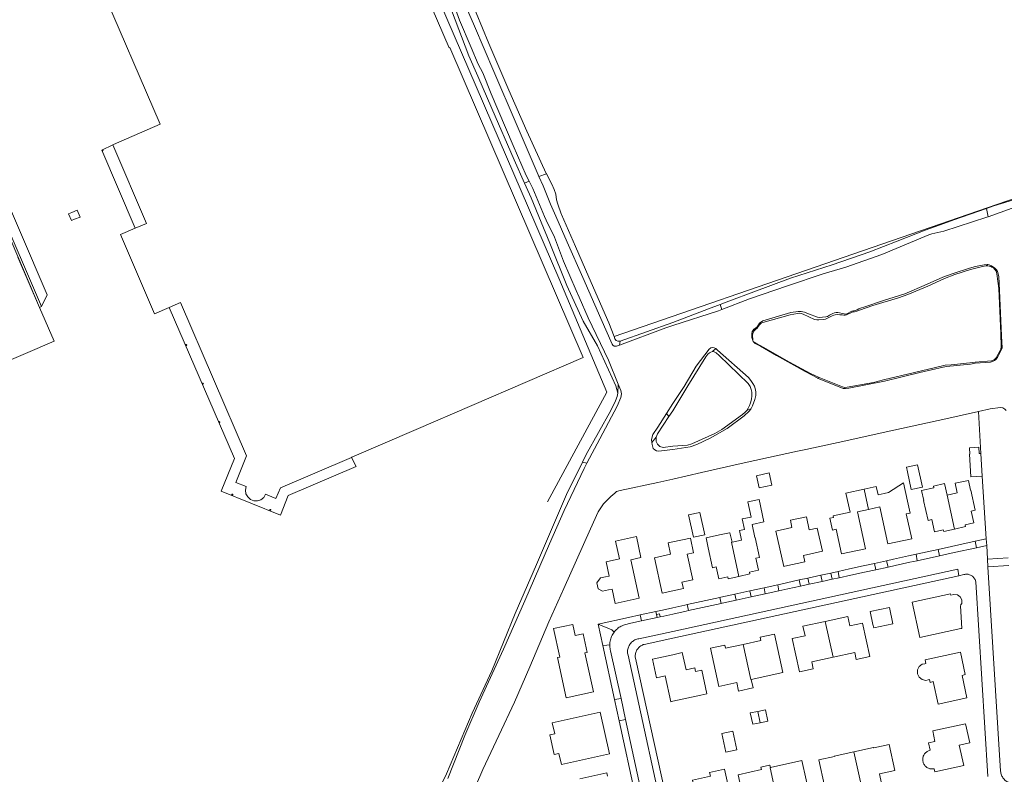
# Model space of a CAD drawing. Header units: metres. Extents: x 89888 to 94270, y 464165 to 468904.
# Tile 357 of 369: x 92801 to 93101, y 468208 to 468438. Entities that reach past the tile are written whole.
import ezdxf

# ---------------------------------------------------------------- set-up
doc = ezdxf.new("R2010")
doc.units = ezdxf.units.M
for name, color, linetype, lineweight in [('B_BEBOUWINGSGRENS_0', 251, 'CONTINUOUS', 13), ('B_LUIFEL_1', 251, 'CONTINUOUS', 13), ('B_OPSTAL_0', 251, 'CONTINUOUS', 13), ('B_TUSSENMUUR_0', 251, 'CONTINUOUS', 13), ('G_GRENS_ALGEMEEN_0', 251, 'CONTINUOUS', 13), ('T_CULTUURGRENS_0', 251, 'CONTINUOUS', 13), ('T_HEK_0', 251, 'CONTINUOUS', 13), ('T_HEK_LIJN_0', 251, 'CONTINUOUS', 13), ('V_WEGGRENS_0', 251, 'CONTINUOUS', 13), ('W_WALBESCHERMING_LIJN_0', 251, 'CONTINUOUS', 13), ('W_WATERGRENS_0', 251, 'CONTINUOUS', 13)]:
    doc.layers.add(name, color=color, linetype=linetype, lineweight=lineweight)

msp = doc.modelspace()

# ---------------------------------------------------------------- linework, layer by layer
at = {"layer": 'B_BEBOUWINGSGRENS_0'}
for p, q in [((93093.99, 468305.56), (93094.4, 468298.59)), ((92880.24, 468295.08), (92901.94, 468304.35)), ((92975.81, 468232.74), (92973.21, 468244.66)), ((93025.93, 468226.81), (93023.65, 468226.33)), ((93078.07, 468217.23), (93078.56, 468214.97)), ((93039.43, 468211.78), (93029.78, 468209.66))]:
    msp.add_line(p, q, dxfattribs=at)
for points in [[(92931.76, 468429.31), (92917.81, 468461.68)], [(92824.95, 468449.29), (92843.54, 468406.04), (92829.35, 468399.87), (92829.37, 468399.84), (92829.12, 468399.72)], [(92901.94, 468304.35), (92902.01, 468304.38), (92921.71, 468312.84), (92972.68, 468334.78), (92931.98, 468429.41), (92931.76, 468429.31)], [(92829.12, 468399.72), (92839.38, 468375.77), (92835.96, 468374.26)], [(92825.94, 468398.19), (92825.84, 468398.12), (92825.83, 468398), (92825.91, 468397.91), (92826.03, 468397.91), (92826.11, 468398), (92826.12, 468398.06), (92826.1, 468398.12), (92826.05, 468398.16), (92826, 468398.19), (92825.94, 468398.19)], [(92835.96, 468374.26), (92831.51, 468372.33), (92841.87, 468348.2), (92846.36, 468350.14)], [(92846.36, 468350.14), (92849.78, 468351.62), (92869.9, 468304.81), (92866.66, 468296.7), (92869.82, 468295.43), (92869.59, 468294.35), (92869.75, 468293.25), (92870.27, 468292.27), (92871.1, 468291.53), (92872.13, 468291.11), (92873.24, 468291.08), (92874.3, 468291.43), (92875.17, 468292.12), (92875.75, 468293.07), (92878.9, 468291.81), (92880.24, 468295.08)], [(92851.48, 468338.76), (92851.39, 468338.69), (92851.37, 468338.57), (92851.46, 468338.48), (92851.58, 468338.48), (92851.66, 468338.57), (92851.66, 468338.63), (92851.65, 468338.69), (92851.6, 468338.73), (92851.55, 468338.76), (92851.48, 468338.76)], [(92856.56, 468327), (92856.46, 468326.93), (92856.44, 468326.81), (92856.52, 468326.72), (92856.64, 468326.72), (92856.73, 468326.81), (92856.74, 468326.87), (92856.72, 468326.93), (92856.68, 468326.97), (92856.62, 468327), (92856.56, 468327)], [(92861.62, 468315.25), (92861.51, 468315.19), (92861.49, 468315.07), (92861.57, 468314.97), (92861.68, 468314.96), (92861.77, 468315.04), (92861.79, 468315.1), (92861.77, 468315.16), (92861.74, 468315.21), (92861.68, 468315.24), (92861.62, 468315.25)], [(93094.4, 468298.59), (93090.92, 468298.39), (93090.51, 468305.33), (93090.66, 468305.34), (93090.56, 468307.28), (93093.38, 468307.48), (93093.49, 468305.53), (93093.99, 468305.56)], [(93030.22, 468295.89), (93029.38, 468299.63), (93025.52, 468298.76), (93026.37, 468295.02), (93030.22, 468295.89)], [(93074.71, 468302.11), (93071.29, 468301.37), (93071.59, 468299.93), (93072.74, 468294.5), (93076.16, 468295.22), (93074.71, 468302.11)], [(93059.75, 468288.47), (93063.14, 468289.21), (93065.59, 468277.94), (93072.93, 468279.53), (93071.19, 468287.07), (93072.42, 468287.35), (93071.64, 468290.97), (93070.44, 468296.57), (93065.86, 468293.62), (93064.49, 468293.32), (93062.64, 468292.91), (93062.08, 468295.47), (93058.39, 468294.66)], [(93083.73, 468292.83), (93082.96, 468296.34), (93079.54, 468295.59), (93079.67, 468295.01), (93075.95, 468294.2), (93076.6, 468291.17), (93076.55, 468291.16), (93077.89, 468285.07), (93079.07, 468285.35), (93079.89, 468281.66), (93082.54, 468282.23), (93082.68, 468281.7), (93086, 468282.48)], [(93086, 468282.48), (93089.32, 468283.2), (93089.21, 468283.73), (93091.89, 468284.32), (93091.1, 468287.96), (93092.27, 468288.22), (93090.95, 468294.3), (93090.9, 468294.29), (93090.24, 468297.32), (93086.18, 468296.43), (93086.81, 468293.5), (93083.73, 468292.83)], [(93058.39, 468294.66), (93052.85, 468293.45), (93054.13, 468287.59), (93048.93, 468286.46), (93049.02, 468286.04), (93047.9, 468285.79), (93048.7, 468282.17), (93049.82, 468282.41), (93051.47, 468274.88), (93058.82, 468276.45), (93056.36, 468287.73), (93059.75, 468288.47)], [(92865.59, 468293.13), (92865.48, 468293.07), (92865.46, 468292.95), (92865.53, 468292.85), (92865.65, 468292.84), (92865.74, 468292.92), (92865.75, 468292.98), (92865.74, 468293.04), (92865.71, 468293.09), (92865.65, 468293.12), (92865.59, 468293.13)], [(93020.2, 468268.03), (93023.52, 468268.77), (93023.39, 468269.32), (93026.11, 468269.92), (93025.31, 468273.55), (93026.48, 468273.81), (93025.13, 468279.89), (93025.08, 468279.88), (93024.21, 468283.89), (93027.82, 468284.67), (93026.33, 468291.51), (93022.89, 468290.77), (93023.9, 468286.13), (93021.22, 468285.54), (93021.93, 468282.37), (93020.37, 468282.03), (93021.01, 468279.1), (93018.11, 468278.47)], [(92877.24, 468288.48), (92877.12, 468288.47), (92877.05, 468288.38), (92877.07, 468288.26), (92877.17, 468288.19), (92877.29, 468288.23), (92877.33, 468288.28), (92877.34, 468288.34), (92877.33, 468288.4), (92877.3, 468288.45), (92877.24, 468288.48)], [(93009.74, 468280.74), (93008.24, 468287.57), (93004.81, 468286.83), (93006.32, 468280), (93009.74, 468280.74)], [(93031.49, 468281.83), (93033.88, 468271.04), (93034.23, 468271.13), (93040.32, 468272.46), (93039.88, 468274.41), (93045.65, 468275.67), (93044.11, 468282.74), (93041.65, 468282.2), (93040.76, 468286.22), (93035.88, 468285.14), (93036.38, 468282.91), (93031.49, 468281.83)], [(93018.11, 468278.47), (93017.46, 468281.35), (93017.3, 468281.32), (93014.22, 468280.69), (93010.14, 468279.79), (93010.81, 468276.77), (93010.76, 468276.76), (93012.1, 468270.67), (93013.27, 468270.92), (93014.07, 468267.28), (93016.8, 468267.87), (93016.91, 468267.3), (93020.2, 468268.03)], [(92979.49, 468267.89), (92977.92, 468267.57), (92976.87, 468266.03), (92977.22, 468264.18), (92978.6, 468263.48), (92980.36, 468263.88), (92981.47, 468264.12), (92982.42, 468259.75), (92989.74, 468261.37), (92987.17, 468273.09), (92990.3, 468273.78), (92988.91, 468280.18), (92982.55, 468278.79), (92983.74, 468273.4), (92979.63, 468272.5), (92980.59, 468268.13), (92979.49, 468267.89)], [(93000, 468278.54), (92998.55, 468278.22), (92999.32, 468274.76), (92994.42, 468273.69), (92996.76, 468262.93), (93000, 468263.64), (93003.22, 468264.34), (93002.79, 468266.29), (93006.11, 468267.02), (93004.4, 468274.83), (93006.36, 468275.26), (93005.38, 468279.73), (93000, 468278.54)], [(93088.23, 468260.82), (93087.74, 468261.79), (93086.84, 468262.41), (93085.75, 468262.47), (93084.87, 468262.28), (93084.79, 468262.68), (93073.06, 468260.13), (93075.39, 468249.37), (93087.87, 468252.07)], [(93087.87, 468252.07), (93088.18, 468252.09), (93087.84, 468259.08), (93087.92, 468259.23), (93087.85, 468259.27), (93088.17, 468259.72), (93088.23, 468260.82)], [(93066.1, 468258.56), (93060.25, 468257.28), (93061.09, 468253.34), (93061.31, 468252.28), (93067.18, 468253.55), (93066.1, 468258.56)], [(93046.55, 468254.28), (93039.71, 468252.79), (93040.35, 468249.9), (93036.44, 468249.04), (93038.67, 468238.88), (93042.87, 468239.8), (93042.4, 468241.96), (93048.94, 468243.4)], [(93048.94, 468243.4), (93055.51, 468244.84), (93055.98, 468242.68), (93060.17, 468243.6), (93057.93, 468253.74), (93054.03, 468252.88), (93053.39, 468255.77), (93046.55, 468254.28)], [(92973.21, 468244.66), (92973.89, 468244.8), (92972.66, 468250.48), (92970.22, 468249.95), (92969.48, 468253.37), (92963.61, 468252.1), (92965.51, 468243.4), (92964.82, 468243.25), (92967.51, 468230.93), (92975.81, 468232.74)], [(93023.93, 468236.56), (93033.6, 468238.68), (93031.04, 468250.4), (93026.7, 468249.45), (93026.91, 468248.47), (93021.48, 468247.28)], [(93021.48, 468247.28), (93016.05, 468246.09), (93015.84, 468247.07), (93011.5, 468246.12), (93014.06, 468234.4), (93019.57, 468235.6), (93020.09, 468233.03)], [(93006.93, 468238.98), (93006.69, 468240.07), (93004.05, 468239.49), (93002.89, 468244.77), (93000, 468244.13), (92993.81, 468242.77), (92995.05, 468237.1), (92997.7, 468237.68), (92999.44, 468229.78), (93000, 468229.9), (93008.51, 468231.77), (93010.38, 468232.2)], [(93079.45, 468235.89), (93080.95, 468229.05), (93089.75, 468230.96), (93088.26, 468237.81), (93089.25, 468238.03), (93087.76, 468244.86), (93077.01, 468242.52), (93077.24, 468241.44)], [(93010.38, 468232.2), (93008.86, 468239.41), (93006.93, 468238.98)], [(93077.24, 468241.44), (93076.87, 468241.37), (93076.12, 468241.21), (93075.21, 468240.47), (93074.73, 468239.55), (93074.73, 468238.23), (93075.23, 468237.29), (93076.09, 468236.54), (93077.26, 468236.29), (93077.93, 468236.42), (93078.3, 468236.6), (93078.5, 468235.68), (93079.45, 468235.89)], [(93020.09, 468233.03), (93024.38, 468233.98), (93024.52, 468234.01), (93023.93, 468236.56)], [(93026.68, 468223.37), (93029.04, 468223.88), (93028.3, 468227.32), (93025.93, 468226.81)], [(92980.68, 468213.82), (92977.88, 468226.54), (92963.23, 468223.34), (92963.97, 468219.97), (92962.5, 468219.65), (92963.81, 468213.65), (92965.27, 468213.97), (92966.01, 468210.6), (92980.68, 468213.82)], [(93023.65, 468226.33), (93024.39, 468222.88), (93026.68, 468223.37)], [(93078.56, 468214.97), (93078.31, 468214.9), (93078.06, 468214.81), (93077.82, 468214.7), (93077.6, 468214.57), (93077.38, 468214.42), (93077.19, 468214.26), (93077, 468214.07), (93076.84, 468213.87), (93076.69, 468213.65), (93076.57, 468213.42), (93076.46, 468213.19), (93076.38, 468212.94), (93076.31, 468212.69), (93076.27, 468212.43), (93076.26, 468212.17), (93076.27, 468211.91), (93076.3, 468211.65), (93076.36, 468211.4), (93076.43, 468211.15), (93076.53, 468210.91), (93076.65, 468210.67), (93076.8, 468210.46), (93076.96, 468210.25), (93077.14, 468210.06), (93077.33, 468209.89), (93077.54, 468209.73), (93077.76, 468209.6), (93078, 468209.48), (93078.24, 468209.39), (93078.49, 468209.32), (93078.75, 468209.27), (93079.01, 468209.24), (93079.27, 468209.24), (93079.53, 468209.27), (93079.78, 468209.31), (93079.98, 468208.41), (93088.77, 468210.33), (93087.42, 468216.49), (93090.65, 468217.2), (93089.37, 468223.06), (93079.31, 468220.87), (93080.01, 468217.65), (93078.07, 468217.23)], [(93018.36, 468220.74), (93015.01, 468220.03), (93016.2, 468214.41), (93019.54, 468215.12), (93018.36, 468220.74)], [(93057.68, 468203.51), (93063.7, 468204.82), (93063.05, 468207.76), (93067.74, 468208.79), (93066, 468216.7), (93061.32, 468215.67), (93061.3, 468215.77), (93055.29, 468214.44)], [(93055.29, 468214.44), (93049.28, 468213.12), (93049.3, 468213.02), (93044.62, 468212)], [(93015.8, 468209.2), (93011.2, 468208.21), (93011.48, 468207), (93006.04, 468205.83), (93006.74, 468202.61), (93002.83, 468201.76), (93004.93, 468191.99), (93012.27, 468193.58), (93010.83, 468200.21), (93013.47, 468200.78)], [(93013.47, 468200.78), (93013.55, 468200.47), (93017.52, 468201.35), (93015.8, 468209.2)], [(93029.78, 468209.66), (93029.6, 468210.44), (93029.5, 468210.42), (93026.86, 468209.84), (93027.03, 468209.05), (93019.91, 468207.49), (93022.46, 468195.79), (93029.77, 468197.4), (93028.66, 468202.48), (93031.11, 468203.01)], [(93031.11, 468203.01), (93033.55, 468203.55), (93034.67, 468198.47), (93041.99, 468200.07), (93039.43, 468211.78)], [(93044.62, 468212), (93046.34, 468204.1), (93051.03, 468205.13), (93051.67, 468202.2), (93057.68, 468203.51)], [(92980.11, 468207.05), (92979.89, 468208.03), (92971.59, 468206.22)]]:
    msp.add_lwpolyline(points, dxfattribs=at)
at = {"layer": 'B_LUIFEL_1'}
for points in [[(92829.12, 468399.72), (92825.73, 468398.13), (92835.96, 468374.26)], [(92846.36, 468350.14), (92866.22, 468304.03), (92862.2, 468293.99)], [(92862.2, 468293.99), (92880.25, 468286.73), (92882.64, 468292.68), (92903.36, 468301.59), (92901.94, 468304.35)], [(92901.94, 468304.35), (92901.94, 468304.35), (92880.24, 468295.08)]]:
    msp.add_lwpolyline(points, dxfattribs=at)
at = {"layer": 'B_OPSTAL_0'}
msp.add_lwpolyline([(92817.46, 468377.06), (92819.15, 468377.71), (92818.25, 468379.84), (92816.63, 468379.08), (92815.64, 468378.72), (92816.53, 468376.63), (92817.46, 468377.06)], dxfattribs=at)
at = {"layer": 'B_TUSSENMUUR_0'}
for p, q in [((93058.39, 468294.66), (93059.75, 468288.47)), ((93083.73, 468292.83), (93086, 468282.48)), ((93046.55, 468254.28), (93048.94, 468243.4)), ((93026.68, 468223.37), (93025.93, 468226.81)), ((93055.29, 468214.44), (93057.68, 468203.51))]:
    msp.add_line(p, q, dxfattribs=at)
for points in [[(93018.11, 468278.47), (93017.93, 468278.43), (93020.2, 468268.03)], [(93023.93, 468236.56), (93023.82, 468236.54), (93021.48, 468247.28)], [(93031.11, 468203.01), (93029.67, 468209.64), (93029.78, 468209.66)]]:
    msp.add_lwpolyline(points, dxfattribs=at)
at = {"layer": 'G_GRENS_ALGEMEEN_0'}
for points in [[(92913.1, 468487.84), (92914.35, 468486.2), (92920.65, 468477.69), (92924.88, 468471.94), (92926.25, 468469.97), (92929.74, 468463.74), (92934.07, 468454.05), (92939.99, 468440.02), (92943.88, 468430.71)], [(92943.88, 468430.71), (92950.01, 468416.45), (92955.51, 468403.93), (92961.41, 468391.04), (92961.47, 468390.91)], [(92961.47, 468390.91), (92963.06, 468387.74), (92963.8, 468386.14), (92964.26, 468384.64), (92964.55, 468383), (92964.88, 468381.59), (92965.98, 468378.66), (92966.04, 468378.49), (92970.28, 468368.66)], [(92970.28, 468368.66), (92974.35, 468359.34), (92980.44, 468345.44), (92982.11, 468341.21)]]:
    msp.add_lwpolyline(points, dxfattribs=at)
at = {"layer": 'T_CULTUURGRENS_0'}
for p, q in [((92959.15, 468390.04), (92961.47, 468390.91)), ((92956.18, 468388.66), (92954.79, 468388.03)), ((93095.72, 468380.33), (93096.21, 468377.77)), ((93096.1, 468363.18), (93095.61, 468362.83)), ((93010.88, 468349.69), (93014.5, 468351.02)), ((93014.5, 468351.02), (93014.98, 468349.51)), ((92806.77, 468350.14), (92807.32, 468350.38)), ((93025.71, 468343.83), (93024.51, 468343.18)), ((92983.94, 468339.78), (92983.77, 468338.64)), ((93013.11, 468337.58), (93012.16, 468336.62)), ((93100.33, 468337.28), (93100.26, 468338.18)), ((92983.21, 468323.95), (92983.35, 468326.72)), ((93044.23, 468328.51), (93044.65, 468328.71)), ((92998.12, 468317.78), (92998.82, 468316.81)), ((93022.58, 468318.67), (93023, 468319.37)), ((93022.58, 468318.67), (93023.89, 468319.26)), ((93093.99, 468305.56), (93093.25, 468318.36)), ((92993.58, 468308.93), (92994.97, 468310.5)), ((92972.44, 468302.86), (92973.78, 468302.59))]:
    msp.add_line(p, q, dxfattribs=at)
for points in [[(92954.79, 468388.03), (92951.62, 468395.18), (92944.83, 468410.85), (92940.55, 468420.72), (92937.73, 468426.94), (92932.49, 468440.81), (92928.08, 468451.23), (92922.76, 468463.16), (92922.02, 468464.58), (92920.04, 468467.52), (92912.89, 468476.67), (92904.51, 468487.44), (92902.95, 468489.01), (92901.98, 468490.35), (92895.3, 468500.4), (92894.72, 468500.87), (92894.14, 468501.11)], [(93095.72, 468380.33), (93097.96, 468381.1), (93108.39, 468384.23), (93119.41, 468388.05), (93131.2, 468392.53), (93141.18, 468395.9), (93148.24, 468398.29), (93155.3, 468400.61), (93164.97, 468403.88), (93165.48, 468404), (93165.8, 468403.95), (93165.99, 468403.86), (93166.15, 468403.54), (93166.05, 468401.56)], [(92983.21, 468323.95), (92982.65, 468326.18), (92977.03, 468338.35), (92972.7, 468345.88), (92967.68, 468356.76), (92962.47, 468369.73), (92959.81, 468376.18), (92956.77, 468383.57), (92954.79, 468388.03)], [(93014.5, 468351.02), (93017.09, 468351.99), (93024.71, 468354.85), (93035.97, 468359.07), (93048.64, 468363.11), (93060.13, 468367.1), (93068.46, 468370.33), (93076.97, 468373.69), (93082.69, 468375.74), (93085.77, 468376.86), (93095.72, 468380.33)], [(93095.61, 468362.83), (93095.05, 468362.71), (93093.68, 468362.39), (93090.85, 468361.68), (93086.12, 468360.18), (93082.97, 468358.98), (93077.84, 468356.64), (93071.71, 468354.02), (93068.92, 468353.09), (93061.07, 468350.66), (93056.94, 468349.26), (93056.12, 468348.93), (93055.42, 468348.78), (93054.99, 468348.73), (93054.52, 468348.6), (93053, 468347.89), (93052.57, 468347.75), (93052.16, 468347.71), (93051.64, 468347.81), (93051.02, 468347.9), (93050.2, 468347.93), (93049.54, 468347.9), (93049.1, 468347.76), (93048.61, 468347.59), (93047.2, 468346.79), (93046.57, 468346.57), (93045.9, 468346.38), (93044.56, 468346.29), (93043.98, 468346.28), (93043.23, 468346.4), (93039.81, 468348.02), (93039.14, 468348.27), (93038.61, 468348.34), (93038.07, 468348.3), (93035.84, 468347.84), (93027.46, 468345.51), (93027.01, 468345.32), (93026.42, 468344.81), (93026.09, 468344.3), (93025.71, 468343.83)], [(93100.26, 468338.18), (93100.06, 468342.2), (93099.47, 468355.85), (93098.9, 468360.38), (93098.64, 468361.14), (93098.27, 468361.7), (93097.84, 468362.16), (93097.41, 468362.44), (93097.03, 468362.6), (93096.55, 468362.74), (93096.07, 468362.81), (93095.61, 468362.83)], [(92983.94, 468339.78), (93000, 468345.49), (93010.88, 468349.69)], [(93025.71, 468343.83), (93025.26, 468343.34), (93024.8, 468343), (93024.58, 468342.6), (93024.4, 468342.08), (93024.33, 468341.7), (93024.43, 468340.12), (93024.58, 468339.71)], [(92982.11, 468341.21), (92982.36, 468340.57), (92982.72, 468340.02), (92983.26, 468339.83), (92983.94, 468339.78)], [(93024.58, 468339.71), (93024.81, 468339.49), (93025.35, 468339.16), (93027.8, 468337.86), (93035.59, 468333.42), (93042, 468329.97), (93044.65, 468328.71)], [(93012.16, 468336.62), (93011.6, 468336.46), (93011.19, 468336.25), (93010.71, 468335.82), (93010.09, 468335.06)], [(93023, 468319.37), (93023.38, 468320.19), (93023.69, 468321.04), (93023.99, 468322.16), (93024.13, 468323.1), (93024.12, 468324.2), (93023.94, 468325.04), (93023.63, 468325.99), (93023.02, 468326.86), (93014.15, 468335.47), (93013.27, 468336.22), (93012.63, 468336.57), (93012.16, 468336.62)], [(93044.65, 468328.71), (93051.76, 468325.87), (93052.53, 468325.69), (93053.26, 468325.74), (93061.21, 468327.22), (93064.34, 468327.97), (93073.76, 468330.27), (93082.31, 468332.28), (93083.17, 468332.44), (93084.98, 468332.57), (93091.6, 468333.3), (93092.3, 468333.41), (93097.3, 468333.8), (93098.2, 468334.19), (93098.67, 468334.69), (93099.95, 468336.92), (93100.12, 468337.42), (93100.26, 468338.18)], [(93010.09, 468335.06), (93004.59, 468326.16), (93000, 468318.56), (92998.82, 468316.81)], [(92972.44, 468302.86), (92973.61, 468305.25), (92981.14, 468318.68), (92982.5, 468321.6), (92983.06, 468322.96), (92983.21, 468323.95)], [(92994.97, 468310.5), (92994.95, 468309.23), (92995.3, 468308.37), (92996.07, 468307.63), (92997.1, 468307.39), (93000, 468307.72), (93004.52, 468308.12), (93005.86, 468308.49), (93012.88, 468311.64), (93014.94, 468312.82), (93021.32, 468317.46), (93022.05, 468318.1), (93022.58, 468318.67)], [(92998.82, 468316.81), (92995.31, 468311.58), (92994.97, 468310.5)], [(92924.71, 468195.28), (92930.92, 468207.78), (92938.79, 468226.32), (92944.82, 468239.23), (92951.86, 468256.65), (92958.37, 468271.64), (92967.6, 468292.97), (92972.44, 468302.86)]]:
    msp.add_lwpolyline(points, dxfattribs=at)
at = {"layer": 'T_HEK_0'}
msp.add_lwpolyline([(92776.17, 468324.76), (92811.21, 468339.79), (92806.77, 468350.14)], dxfattribs=at)
at = {"layer": 'T_HEK_LIJN_0'}
for points in [[(92961.73, 468290.73), (92979.9, 468324.3), (92965.25, 468359), (92919.57, 468465.05), (92904.66, 468484)], [(92806.77, 468350.14), (92794.92, 468377.85), (92794.83, 468377.81)]]:
    msp.add_lwpolyline(points, dxfattribs=at)
at = {"layer": 'V_WEGGRENS_0'}
for p, q in [((92777.19, 468420.45), (92807.32, 468350.38)), ((93095.67, 468279.47), (93094.4, 468298.59)), ((93092.29, 468278.73), (93080.97, 468276.24)), ((93095.67, 468279.47), (93092.29, 468278.73)), ((93092.29, 468278.73), (93092.65, 468276.74)), ((93095.79, 468277.42), (93095.67, 468279.47)), ((93080.97, 468276.24), (93074.23, 468274.76)), ((93081.36, 468274.3), (93080.97, 468276.24)), ((93081.36, 468274.3), (93085.91, 468275.3)), ((93085.91, 468275.3), (93092.65, 468276.74)), ((93092.65, 468276.74), (93095.79, 468277.42)), ((93096.05, 468273.32), (93095.79, 468277.42)), ((93065.27, 468272.79), (93061.54, 468271.97)), ((93065.69, 468270.88), (93065.27, 468272.79)), ((93074.23, 468274.76), (93074.57, 468272.82)), ((93074.57, 468272.82), (93081.36, 468274.3)), ((93102.37, 468273.69), (93096.05, 468273.32)), ((93096.05, 468273.32), (93096.19, 468270.95)), ((93048.23, 468269.04), (93050.45, 468269.53)), ((93050.45, 468269.53), (93050.82, 468267.62)), ((93061.54, 468271.97), (93061.96, 468270.06)), ((93061.96, 468270.06), (93065.69, 468270.88)), ((93087.03, 468270.25), (93087.32, 468268.23)), ((93096.19, 468270.95), (93102.52, 468271.35)), ((93100.05, 468208.53), (93096.19, 468270.95)), ((93041.24, 468267.51), (93038.58, 468266.92)), ((93038.58, 468266.92), (93039, 468265.04)), ((93045.18, 468268.38), (93041.24, 468267.51)), ((93041.24, 468267.51), (93041.65, 468265.62)), ((93041.65, 468265.62), (93045.6, 468266.48)), ((93048.23, 468269.04), (93045.18, 468268.38)), ((93045.6, 468266.48), (93045.18, 468268.38)), ((93045.6, 468266.48), (93048.66, 468267.15)), ((93048.66, 468267.15), (93048.23, 468269.04)), ((93050.82, 468267.62), (93048.66, 468267.15)), ((93092.47, 468266.4), (93096.13, 468206.93)), ((93023.54, 468263.62), (93018.97, 468262.62)), ((93027.84, 468264.57), (93023.54, 468263.62)), ((93023.54, 468263.62), (93023.93, 468261.75)), ((93032.05, 468265.49), (93027.84, 468264.57)), ((93027.84, 468264.57), (93028.23, 468262.69)), ((93028.23, 468262.69), (93032.39, 468263.59)), ((93032.39, 468263.59), (93032.05, 468265.49)), ((93039, 468265.04), (93041.65, 468265.62)), ((93014.39, 468261.61), (93004.42, 468259.42)), ((93014.75, 468259.74), (93014.39, 468261.61)), ((93018.97, 468262.62), (93019.37, 468260.75)), ((93019.37, 468260.75), (93023.93, 468261.75)), ((93023.93, 468261.75), (93028.23, 468262.69)), ((92994.81, 468257.31), (92990.04, 468256.26)), ((92994.81, 468257.31), (92995.02, 468256.43)), ((93004.42, 468259.42), (93004.83, 468257.57)), ((93004.83, 468257.57), (93014.75, 468259.74)), ((92990.45, 468254.42), (92990.04, 468256.26)), ((92990.45, 468254.42), (92995.19, 468255.46)), ((92995.02, 468256.43), (92995.94, 468256.64)), ((92995.19, 468255.46), (92995.02, 468256.43)), ((92996.15, 468255.67), (92995.19, 468255.46)), ((92995.94, 468256.64), (92996.15, 468255.67)), ((92977.27, 468253.45), (92978.69, 468246.9)), ((92978.69, 468246.9), (92982.25, 468230.44)), ((92984.2, 468230.79), (92982.25, 468230.44)), ((92982.25, 468230.44), (92983.65, 468223.96)), ((92985.59, 468224.38), (92984.2, 468230.79)), ((92983.65, 468223.96), (92985.59, 468224.38)), ((92993.16, 468189.61), (92985.59, 468224.38)), ((92983.65, 468223.96), (92991.16, 468189.21))]:
    msp.add_line(p, q, dxfattribs=at)
for points in [[(92807.32, 468350.38), (92809.03, 468353.93), (92775.8, 468431.47), (92775.85, 468432.06), (92775.99, 468432.64), (92776.2, 468433.19), (92776.49, 468433.7), (92776.86, 468434.17), (92776.93, 468434.25), (92777.01, 468434.34), (92777.08, 468434.42), (92777.16, 468434.5), (92777.24, 468434.58), (92777.38, 468434.71), (92776.85, 468435.34), (92775.42, 468436.58), (92774.47, 468437.12)], [(92982.11, 468341.21), (93116.54, 468387.68), (93170.69, 468406.27)], [(92806.77, 468350.14), (92806.72, 468350.12), (92800.16, 468365.41)], [(93074.23, 468274.76), (93071.94, 468274.25), (93067.38, 468273.25), (93065.27, 468272.79)], [(93065.69, 468270.88), (93067.86, 468271.35), (93072.35, 468272.33), (93074.57, 468272.82)], [(93087.03, 468270.25), (93000, 468251.25), (92989.59, 468248.98), (92989.29, 468248.92), (92988.99, 468248.84), (92988.7, 468248.74), (92988.43, 468248.61), (92988.16, 468248.47), (92987.9, 468248.3), (92987.66, 468248.11), (92987.43, 468247.91), (92987.22, 468247.69), (92987.02, 468247.46), (92986.85, 468247.21), (92986.69, 468246.94), (92986.56, 468246.67), (92986.44, 468246.39), (92986.35, 468246.1), (92986.28, 468245.8), (92986.23, 468245.5), (92986.21, 468245.19), (92986.21, 468244.89), (92986.23, 468244.58), (92986.27, 468244.28), (92986.34, 468243.98), (92999.15, 468185.61)], [(93061.54, 468271.97), (93058.12, 468271.22), (93053.93, 468270.3), (93050.45, 468269.53)], [(93050.82, 468267.62), (93054.35, 468268.4), (93058.55, 468269.32), (93061.96, 468270.06)], [(93000, 468191.28), (92988.6, 468243.11), (92988.56, 468243.39), (92988.55, 468243.68), (92988.56, 468243.96), (92988.59, 468244.24), (92988.65, 468244.52), (92988.72, 468244.8), (92988.82, 468245.06), (92988.93, 468245.32), (92989.06, 468245.57), (92989.22, 468245.81), (92989.39, 468246.04), (92989.57, 468246.26), (92989.78, 468246.45), (92989.99, 468246.64), (92990.22, 468246.8), (92990.47, 468246.95), (92990.72, 468247.08), (92990.98, 468247.19), (92991.25, 468247.28), (93000, 468249.19), (93087.32, 468268.23)], [(93038.58, 468266.92), (93034.71, 468266.08), (93032.05, 468265.49)], [(93087.32, 468268.23), (93088.87, 468268.57), (93089.11, 468268.63), (93089.35, 468268.67), (93089.6, 468268.68), (93089.85, 468268.68), (93090.1, 468268.65), (93090.34, 468268.6), (93090.58, 468268.53), (93090.81, 468268.44), (93091.04, 468268.34), (93091.25, 468268.21), (93091.45, 468268.06), (93091.64, 468267.9), (93091.81, 468267.72), (93091.97, 468267.53), (93092.11, 468267.32), (93092.23, 468267.1), (93092.33, 468266.88), (93092.41, 468266.64), (93092.47, 468266.4)], [(93032.39, 468263.59), (93035.14, 468264.2), (93039, 468265.04)], [(93018.97, 468262.62), (93014.67, 468261.67), (93014.39, 468261.61)], [(93014.75, 468259.74), (93015.07, 468259.81), (93019.37, 468260.75)], [(93004.42, 468259.42), (93003.64, 468259.25), (93000, 468258.45), (92996.84, 468257.75), (92994.81, 468257.31)], [(92996.15, 468255.67), (92997.24, 468255.91), (93000, 468256.51), (93004.08, 468257.4), (93004.83, 468257.57)], [(92990.04, 468256.26), (92986.46, 468255.47), (92977.27, 468253.45)], [(92982.1, 468251.04), (92982.33, 468251.31), (92982.57, 468251.57), (92982.82, 468251.82), (92983.09, 468252.06), (92983.37, 468252.28), (92983.66, 468252.48), (92983.97, 468252.66), (92984.28, 468252.83), (92984.6, 468252.98), (92984.93, 468253.12), (92985.27, 468253.23), (92987.23, 468253.72), (92990.45, 468254.42)], [(92977.27, 468253.45), (92981.39, 468251.72), (92982.1, 468251.04)], [(92980.77, 468247.1), (92980.78, 468247.48), (92980.81, 468247.87), (92980.87, 468248.25), (92980.95, 468248.62), (92981.05, 468248.99), (92981.17, 468249.36), (92981.32, 468249.72), (92981.48, 468250.06), (92981.67, 468250.4), (92981.88, 468250.72), (92982.1, 468251.04)], [(92980.77, 468247.1), (92979.92, 468247.08), (92978.69, 468246.9)], [(92984.2, 468230.79), (92981.03, 468245.33), (92980.94, 468245.67), (92980.87, 468246.03), (92980.81, 468246.38), (92980.78, 468246.74), (92980.77, 468247.1)], [(93103.44, 468204.78), (93103.14, 468204.84), (93102.86, 468204.93), (93102.57, 468205.04), (93102.3, 468205.17), (93102.04, 468205.32), (93101.79, 468205.48), (93101.55, 468205.67), (93101.32, 468205.87), (93101.11, 468206.09), (93100.92, 468206.32), (93100.74, 468206.56), (93100.59, 468206.82), (93100.45, 468207.09), (93100.32, 468207.36), (93100.23, 468207.65), (93100.15, 468207.94), (93100.09, 468208.23), (93100.05, 468208.53)]]:
    msp.add_lwpolyline(points, dxfattribs=at)
at = {"layer": 'W_WALBESCHERMING_LIJN_0'}
for points in [[(93093.25, 468318.36), (93083.31, 468316.11), (93064.19, 468311.9), (93052.76, 468309.4), (93040.63, 468306.77), (93038.08, 468306.22)], [(93038.08, 468306.22), (93029.19, 468304.29), (93020.82, 468302.43), (93008.77, 468299.78), (93000, 468297.73), (92995.45, 468296.69), (92983.92, 468294.28), (92982.87, 468293.89), (92982.32, 468293.42)], [(92982.32, 468293.42), (92981.08, 468292.37), (92978.88, 468290.14), (92977.26, 468287.76), (92974.87, 468282.54), (92970.62, 468273), (92966.78, 468264.36), (92962.15, 468254.2)], [(92962.15, 468254.2), (92956.38, 468240.41), (92951.74, 468229.61), (92946.89, 468219.5), (92942.03, 468209.11), (92937.58, 468198.72)]]:
    msp.add_lwpolyline(points, dxfattribs=at)
at = {"layer": 'W_WATERGRENS_0'}
for p, q in [((93103.58, 468380.44), (93096.21, 468377.77)), ((93014.98, 468349.51), (93013.96, 468349.11)), ((93013.11, 468337.58), (93013.66, 468337.08))]:
    msp.add_line(p, q, dxfattribs=at)
for points in [[(92945.42, 468422.11), (92939.46, 468435.96), (92932.11, 468453.05), (92927.57, 468463.51), (92925.27, 468468.59), (92919.14, 468476.55), (92910.14, 468488.51), (92901.68, 468499.64), (92899.02, 468502.91), (92898.81, 468503.46), (92898.78, 468504.36), (92898.84, 468505.13), (92898.81, 468505.9), (92897.42, 468508.51), (92897.24, 468508.74), (92896.93, 468508.75), (92896.56, 468508.53), (92894.47, 468507.21)], [(92894.12, 468503.11), (92894.46, 468503.32), (92894.95, 468503.13), (92900.4, 468495.09), (92901.24, 468493.85), (92901.94, 468492.7), (92902.69, 468491.6), (92903.53, 468490.72), (92904.07, 468490.4), (92904.69, 468489.89), (92908.74, 468484.37), (92917.88, 468472.59), (92922.08, 468467.56), (92922.83, 468466.64), (92923.49, 468465.5), (92925.26, 468461.29), (92928.98, 468452.79), (92932.13, 468445.44), (92934.87, 468437.77), (92938.46, 468429.46), (92940.62, 468424.34), (92942.02, 468421.69)], [(92942.02, 468421.69), (92944.6, 468415.34), (92951.3, 468399.53), (92955.28, 468390.35), (92956.18, 468388.66)], [(92959.15, 468390.04), (92958.91, 468390.59), (92952.21, 468406.3), (92945.42, 468422.11)], [(92972.53, 468359.2), (92967.77, 468370.07), (92964.31, 468378.01), (92962.71, 468381.68), (92960.42, 468387.25), (92959.15, 468390.04)], [(92956.18, 468388.66), (92957.28, 468386.41), (92960.82, 468377.91), (92961.38, 468376.74), (92963.86, 468371.51), (92966.66, 468364.25)], [(93096.21, 468377.77), (93095.87, 468377.65), (93082.69, 468373.35), (93079.06, 468372.59), (93078.16, 468372.3), (93063.82, 468366.28)], [(93063.82, 468366.28), (93052.79, 468362.42), (93045.91, 468360.36), (93034.97, 468356.69), (93023.4, 468352.72), (93014.98, 468349.51)], [(92966.66, 468364.25), (92970.5, 468355.3), (92971.45, 468353.23), (92974.17, 468346.9), (92980.37, 468334), (92983.35, 468326.72)], [(93076.68, 468356.83), (93082.42, 468359.39), (93085.58, 468360.5), (93090.58, 468362.1), (93092.34, 468362.63), (93094.99, 468363.15), (93095.9, 468363.23), (93096.1, 468363.18)], [(93096.1, 468363.18), (93096.51, 468363.09), (93097.26, 468362.84), (93098.21, 468362.22), (93098.74, 468361.6), (93099.09, 468361.08), (93099.51, 468359.55), (93099.7, 468355.29)], [(92983.77, 468338.64), (92982.87, 468338.31), (92982.15, 468338.27), (92981.74, 468338.6), (92981.48, 468338.87), (92978.06, 468346.71), (92972.53, 468359.2)], [(93041.43, 468348.16), (93044.17, 468347.11), (93044.71, 468347.06), (93046.67, 468347.23), (93047.23, 468347.39), (93047.79, 468347.73), (93048.88, 468348.29), (93049.31, 468348.46), (93049.87, 468348.54), (93050.41, 468348.53), (93052.27, 468348.11), (93052.71, 468348.04), (93053.09, 468348.19), (93054.59, 468348.96), (93055.17, 468349.09), (93055.69, 468349.18), (93056.28, 468349.39), (93056.8, 468349.66), (93057.64, 468350), (93058.35, 468350.16), (93064.28, 468352.18), (93070.85, 468354.31), (93071.5, 468354.55), (93076.68, 468356.83)], [(93099.7, 468355.29), (93100.34, 468341.41), (93100.49, 468337.7), (93100.33, 468337.28)], [(93013.96, 468349.11), (93000, 468344.64), (92997.9, 468343.89), (92983.77, 468338.64)], [(93024.51, 468343.18), (93024.68, 468343.47), (93025.26, 468343.81), (93025.61, 468344.06), (93025.94, 468344.49), (93026.43, 468345.3), (93027.43, 468346.04), (93036.07, 468348.52), (93038.27, 468348.92), (93039.2, 468348.88), (93040.17, 468348.7), (93041.43, 468348.16)], [(93024.58, 468339.71), (93024.29, 468340.34), (93024.17, 468340.92), (93024.14, 468342.12), (93024.26, 468342.77), (93024.51, 468343.18)], [(93031.65, 468335.41), (93026.76, 468338.32), (93025.56, 468338.85), (93025.13, 468339.12), (93024.58, 468339.71)], [(92998.12, 468317.78), (93000, 468320.74), (93003.43, 468325.99), (93007.18, 468332.22), (93011.11, 468337.41)], [(93011.11, 468337.41), (93011.63, 468337.75), (93012.13, 468337.87), (93012.64, 468337.76), (93013.11, 468337.58)], [(93013.66, 468337.08), (93023.1, 468328.68), (93023.78, 468327.83), (93024.45, 468326.87), (93024.89, 468326.05), (93025.29, 468324.96), (93025.38, 468324.23), (93025.33, 468323.2), (93025.05, 468321.98), (93024.33, 468320.05), (93023.89, 468319.26)], [(93044.23, 468328.51), (93040.36, 468330.53), (93031.65, 468335.41)], [(93100.33, 468337.28), (93100.26, 468337.09), (93099.07, 468334.83), (93098.59, 468334.27), (93098.13, 468333.88), (93097.58, 468333.61), (93096.95, 468333.41), (93092.28, 468333.06), (93090.85, 468332.75), (93083.49, 468332.06), (93082.56, 468331.92)], [(93082.56, 468331.92), (93075.35, 468330.24), (93064.57, 468327.58), (93053.69, 468325.45), (93052.68, 468325.36), (93052.04, 468325.41), (93051.24, 468325.66), (93044.4, 468328.43), (93044.23, 468328.51)], [(92983.35, 468326.72), (92984.17, 468324.71), (92984.34, 468323.75), (92984.1, 468322.58), (92983.06, 468320.01)], [(92983.06, 468320.01), (92977.76, 468309.99), (92973.78, 468302.59)], [(92993.58, 468308.93), (92993.47, 468309.76), (92993.9, 468311.3), (92995.42, 468313.54), (92998.12, 468317.78)], [(93023.89, 468319.26), (93023.78, 468319.07), (93023.26, 468318.43), (93021.77, 468317.01)], [(93101.77, 468318.62), (93101.37, 468319.04), (93100.69, 468319.42), (93100.01, 468319.58), (93096.87, 468319.17), (93093.25, 468318.36)], [(93021.77, 468317.01), (93016.62, 468313.19), (93011.41, 468310.16), (93007.38, 468308.26), (93005.31, 468307.56), (93000, 468306.71), (92995.68, 468306.2), (92995, 468306.3), (92994.51, 468306.62), (92994.06, 468307.08), (92993.67, 468308.27), (92993.58, 468308.93)], [(92973.78, 468302.59), (92972.92, 468301), (92966.85, 468288.14), (92962.4, 468277.97), (92954.81, 468260.55), (92948.35, 468245.84), (92940.92, 468229.64)], [(92940.92, 468229.64), (92936.52, 468219.47), (92931.4, 468206.32)]]:
    msp.add_lwpolyline(points, dxfattribs=at)

doc.saveas('drawing.dxf')
